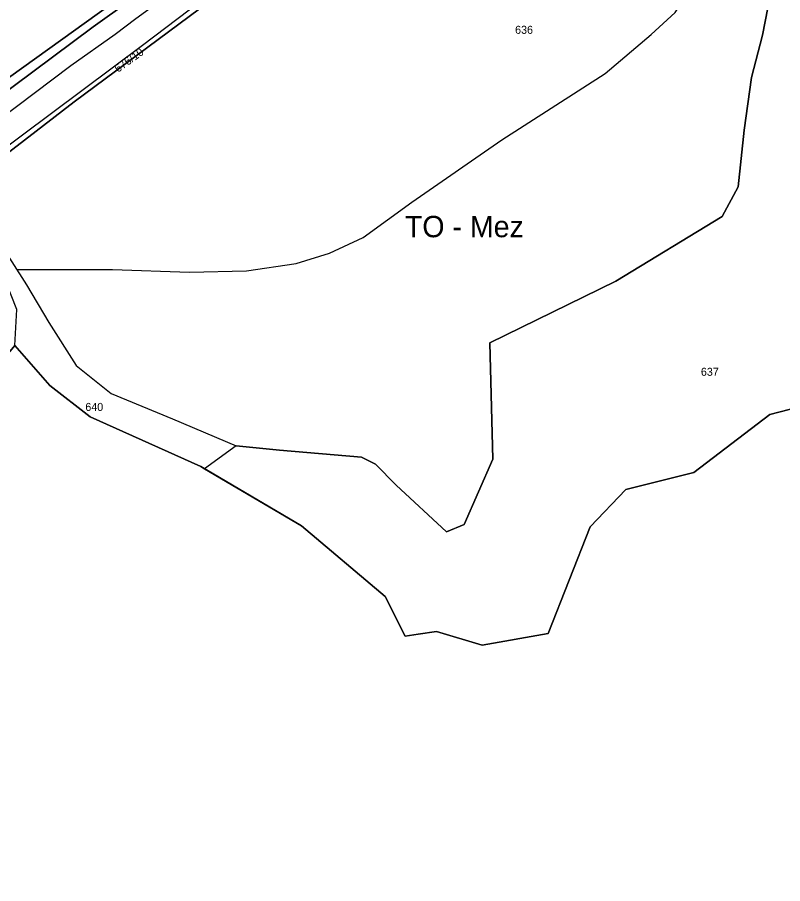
# Model space of a CAD drawing. Extents: x -629983 to -626385, y -1072828 to -1067897.
# Drawn here: x -627182.9 to -626896, y -1070989.8 to -1070665.2 of the extents above; entities that cross this region are included whole.
import ezdxf

# ---------------------------------------------------------------- set-up
doc = ezdxf.new("R2010")
doc.units = 0
for name, color, linetype in [('Parcela nároku', 7, 'Continuous'), ('Parcelní číslo', 7, 'Continuous'), ('Plocha PÚ', 7, 'Continuous'), ('Převzatý obvod_Vraclav', 7, 'Continuous'), ('Silnice ŘSD', 7, 'Continuous'), ('TO-Meze', 7, 'Continuous')]:
    doc.layers.add(name, color=color, linetype=linetype)

msp = doc.modelspace()

# ---------------------------------------------------------------- linework, layer by layer
at = {"layer": 'Parcela nároku'}
for points in [[(-627345.75, -1070479.75), (-627344.14, -1070479.15), (-627339.84, -1070477.13), (-627333.5, -1070479.48), (-627296.66, -1070498.52), (-627275.1, -1070508.7), (-627258, -1070516.22), (-627228.28, -1070532.83), (-627198.25, -1070547.66), (-627164.03, -1070550.6), (-627101.84, -1070557.31), (-627079.28, -1070557.75), (-627047.73, -1070561.25), (-627009.17, -1070562.89), (-627133.47, -1070649.92), (-627213.86, -1070707.57), (-627234.07, -1070668.02), (-627251.08, -1070637.59), (-627269.7, -1070609.62), (-627295.58, -1070573.7), (-627307.19, -1070559.96), (-627314.16, -1070551.29), (-627330.36, -1070531.39), (-627360.17, -1070494.95)], [(-627345.73, -1070828.4), (-627310.09, -1070794.7), (-627242.86, -1070732.84), (-627230.23, -1070722.24), (-627213.86, -1070707.57), (-627133.47, -1070649.92), (-627009.17, -1070562.89), (-626993.73, -1070553.31), (-626992.54, -1070553.28), (-627154.49, -1070668.8), (-627184.39, -1070691.07), (-627213.95, -1070712.95), (-627273.55, -1070766.93), (-627308.24, -1070796.99)], [(-627135.92, -1070675.75), (-627203.84, -1070726.3), (-627202.58, -1070728.32), (-627198.97, -1070725.59), (-627161.65, -1070696.9), (-627086.98, -1070641.42), (-627087.58, -1070639.08)], [(-627124.68, -1070815.56), (-627100.86, -1070825.79), (-627112.72, -1070834.32), (-627114.07, -1070833.53), (-627155.58, -1070814.85), (-627170.74, -1070803.18), (-627183.85, -1070788.14), (-627183.07, -1070774.61), (-627192.4, -1070751.35), (-627204.61, -1070729.74), (-627202.58, -1070728.32), (-627195.15, -1070740.89), (-627179.46, -1070765.48), (-627171.13, -1070779.58), (-627160.79, -1070795.62), (-627147.68, -1070806.17)]]:
    msp.add_lwpolyline(points, close=True, dxfattribs=at)
for points in [[(-627483.4, -1070850.5), (-627424.93, -1070858.24), (-627415.96, -1070859.06), (-627407.99, -1070859.33), (-627399.98, -1070858.97), (-627392.06, -1070857.81), (-627384.28, -1070855.87), (-627376.68, -1070853.37), (-627370.28, -1070850.4), (-627363.31, -1070846.47), (-627357.37, -1070842.79), (-627350.7, -1070838.37), (-627345.8, -1070834.94), (-627347.85, -1070831.5), (-627345.73, -1070828.4), (-627308.24, -1070796.99), (-627273.55, -1070766.93), (-627213.95, -1070712.95), (-627184.39, -1070691.07), (-627154.49, -1070668.8), (-626992.54, -1070553.28)], [(-627087.58, -1070639.08), (-627135.92, -1070675.75), (-627203.84, -1070726.3), (-627205.69, -1070727.72), (-627218.06, -1070737.43), (-627335.31, -1070840.92), (-627359.96, -1070862.72), (-627380.27, -1070871.95), (-627386.84, -1070873.07), (-627400.11, -1070875.43), (-627512.8, -1070859.53)], [(-627086.98, -1070641.42), (-627161.65, -1070696.9), (-627198.97, -1070725.59)], [(-627195.15, -1070740.89), (-627179.46, -1070765.48), (-627171.13, -1070779.58), (-627160.79, -1070795.62), (-627147.68, -1070806.17), (-627124.68, -1070815.56), (-627100.86, -1070825.79), (-627084.65, -1070827.31), (-627053.87, -1070829.99), (-627048.71, -1070832.6), (-627040.9, -1070840.49), (-627022.1, -1070857.89), (-627015.41, -1070855.16), (-627004.67, -1070830.78), (-627005.76, -1070787.14), (-626970.57, -1070769.93), (-626958.61, -1070764.06), (-626918.75, -1070739.88), (-626912.72, -1070728.72), (-626910.47, -1070707.48), (-626907.72, -1070687.77), (-626903.66, -1070671.84), (-626898.52, -1070645.49)], [(-626898.52, -1070645.49), (-626903.66, -1070671.84), (-626907.72, -1070687.77), (-626910.47, -1070707.48), (-626912.72, -1070728.72), (-626918.75, -1070739.88), (-626958.61, -1070764.06), (-626970.57, -1070769.93), (-627005.76, -1070787.14), (-627004.67, -1070830.78), (-627015.41, -1070855.16), (-627022.1, -1070857.89), (-627040.9, -1070840.49), (-627048.71, -1070832.6), (-627053.87, -1070829.99), (-627084.65, -1070827.31), (-627100.86, -1070825.79), (-627112.72, -1070834.32), (-627076.34, -1070855.66), (-627044.98, -1070882.21), (-627037.53, -1070897.08), (-627032.6, -1070896.33), (-627025.74, -1070895.3), (-627008.7, -1070900.39), (-626983.91, -1070896.06), (-626968.21, -1070856.09), (-626954.89, -1070842.05), (-626929.36, -1070835.69), (-626900.86, -1070813.99), (-626870.88, -1070806.24)]]:
    msp.add_lwpolyline(points, dxfattribs=at)
at = {"layer": 'Plocha PÚ'}
msp.add_lwpolyline([(-627222.05, -1071015.66), (-627217.27, -1070965.31), (-627225.38, -1070887.83), (-627234.72, -1070849.27), (-627227.43, -1070840.51), (-627217.22, -1070828.24), (-627208.31, -1070817.53), (-627183.85, -1070788.14), (-627170.74, -1070803.18), (-627155.58, -1070814.85), (-627114.07, -1070833.53), (-627112.72, -1070834.32), (-627076.34, -1070855.66), (-627044.98, -1070882.21), (-627037.53, -1070897.08), (-627032.6, -1070896.33), (-627025.74, -1070895.3), (-627008.7, -1070900.39), (-626983.91, -1070896.06), (-626968.21, -1070856.09), (-626954.89, -1070842.05), (-626929.36, -1070835.69), (-626900.86, -1070813.99), (-626870.88, -1070806.24)], dxfattribs=at)
at = {"layer": 'Převzatý obvod_Vraclav'}
msp.add_lwpolyline([(-626870.88, -1070806.24), (-626900.86, -1070813.99), (-626929.36, -1070835.69), (-626954.89, -1070842.05), (-626968.21, -1070856.09), (-626983.91, -1070896.06), (-627008.7, -1070900.39), (-627025.74, -1070895.3), (-627032.6, -1070896.33), (-627037.53, -1070897.08), (-627044.98, -1070882.21), (-627076.34, -1070855.66), (-627114.07, -1070833.53), (-627155.58, -1070814.85), (-627170.74, -1070803.18), (-627183.85, -1070788.14), (-627208.31, -1070817.53), (-627217.22, -1070828.24), (-627234.72, -1070849.27), (-627225.38, -1070887.83), (-627217.27, -1070965.31), (-627222.05, -1071015.66)], dxfattribs=at)
at = {"layer": 'Silnice ŘSD'}
for p, q in [((-627138.52, -1070665.62), (-627076.13, -1070620.33)), ((-627146.26, -1070671.55), (-627138.52, -1070665.62)), ((-627162.86, -1070683.28), (-627146.26, -1070671.55)), ((-627189.91, -1070703.55), (-627162.86, -1070683.28))]:
    msp.add_line(p, q, dxfattribs=at)
at = {"layer": 'TO-Meze'}
msp.add_lwpolyline([(-627182.72, -1070759.68), (-627147.24, -1070759.68), (-627118.37, -1070760.64), (-627096.95, -1070760.23), (-627078.44, -1070757.49), (-627065.91, -1070753.59), (-627053.32, -1070747.63), (-627035.06, -1070734.43), (-627001.35, -1070711.1), (-626962.56, -1070686.31), (-626945.3, -1070671.61), (-626936.39, -1070663.34), (-626926.69, -1070648.84), (-626914.54, -1070627.1), (-626905.25, -1070606.92), (-626900.71, -1070599.26), (-626892.79, -1070591.24), (-626881.07, -1070581.37), (-626866.27, -1070574.59), (-626854.52, -1070569.21), (-626834.96, -1070561.92), (-626817.63, -1070554.31), (-626796.41, -1070540.61)], dxfattribs=at)

# ---------------------------------------------------------------- texts
at = {"layer": 'Parcelní číslo'}
for s, p in [('636', (-626996.33, -1070671.38)), ('637', (-626926.69, -1070799.5)), ('640', (-627157.4, -1070812.66))]:
    msp.add_text(s, height=3, dxfattribs=at).set_placement(p)
msp.add_text('676/10', height=3, rotation=35.651, dxfattribs=at).set_placement((-627145.17, -1070686.03))
at = {"layer": 'TO-Meze'}
msp.add_text('TO - Mez', height=8, dxfattribs=at).set_placement((-627037.64, -1070747.59))

doc.saveas('drawing.dxf')
